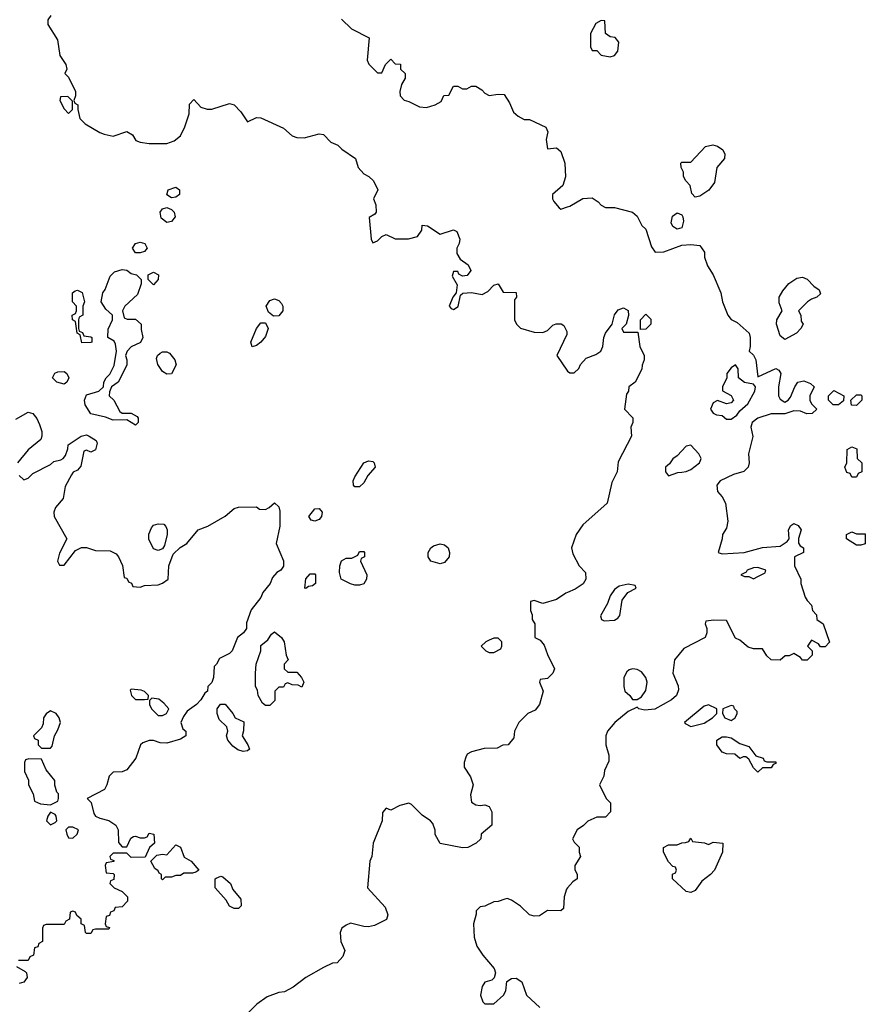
# Model space of a CAD drawing. Header units: inches. Extents: x 2380053 to 2584298, y 380219 to 546618.
# Tile 268 of 656: x 2457552 to 2461330, y 520690 to 525091. Entities that reach past the tile are written whole.
import ezdxf

# ---------------------------------------------------------------- set-up
doc = ezdxf.new("R2010")
doc.units = ezdxf.units.IN
doc.header["$MEASUREMENT"] = 0
doc.layers.add('C4552', color=7, linetype='Continuous')
doc.layers.add('C4562', color=7, linetype='Continuous')

msp = doc.modelspace()

# ---------------------------------------------------------------- linework, layer by layer
at = {"layer": 'C4552', "color": 2}
for points, elevation in [([(2457691.3, 525110), (2457678, 525090), (2457678, 525070), (2457720.7, 525000.7), (2457730.7, 524930.7), (2457758, 524890), (2457762, 524870), (2457754, 524850), (2457770, 524834), (2457802, 524770), (2457802, 524750), (2457794, 524730), (2457798, 524718), (2457811.1, 524711.1), (2457811, 524690), (2457821, 524650), (2457845.2, 524625.2), (2457910, 524586), (2457930, 524578.8), (2457970, 524571), (2458031.3, 524591.3), (2458056, 524576), (2458070.9, 524550.9), (2458090, 524542.8), (2458130, 524537.3), (2458210, 524537.3), (2458242, 524550), (2458270, 524571.3), (2458290, 524612), (2458309.2, 524670), (2458310, 524714), (2458330, 524734), (2458360.7, 524700.7), (2458390, 524690.8), (2458410, 524690.8), (2458490, 524716), (2458510, 524711), (2458539.8, 524679.8), (2458570, 524634), (2458610, 524654), (2458630, 524652), (2458730, 524606), (2458770, 524572), (2458790, 524564.7), (2458823.6, 524563.6), (2458890, 524581), (2458910, 524578), (2458942.8, 524542.8), (2458974, 524530), (2458991.6, 524511.6), (2459052, 524470), (2459064.7, 524430), (2459090, 524402), (2459112, 524390), (2459132, 524370), (2459152, 524330), (2459132, 524290), (2459143.6, 524263.6), (2459144.7, 524230), (2459138.8, 524221.2), (2459112.7, 524207.3), (2459122, 524110), (2459130, 524094), (2459150, 524102), (2459170, 524122), (2459190, 524131.3), (2459230, 524112), (2459288.4, 524111.6), (2459330, 524122), (2459348, 524150), (2459350, 524172), (2459374, 524170), (2459430, 524132), (2459490, 524151.3), (2459504.7, 524144.7), (2459518, 524110), (2459516, 524090), (2459504.7, 524070), (2459505.4, 524045.4), (2459519.8, 524019.8), (2459555.1, 523995.1), (2459567.3, 523970), (2459551.9, 523948.1), (2459530, 523945.2), (2459514, 523954), (2459510, 523966), (2459490, 523966), (2459484.7, 523944.7), (2459506, 523906), (2459502.8, 523870), (2459487.3, 523850), (2459471.3, 523810), (2459479.6, 523799.6), (2459490, 523796), (2459511.4, 523808.6), (2459520.7, 523859.3), (2459531.8, 523868.2), (2459570, 523871.7), (2459617.6, 523862.4), (2459644.1, 523875.9), (2459670, 523904.7), (2459690, 523911), (2459712.7, 523872.7), (2459770, 523872), (2459771.3, 523850), (2459762, 523838), (2459762, 523750), (2459772, 523730), (2459790, 523712), (2459850, 523694), (2459890, 523692), (2459910, 523702), (2459934.6, 523725.4), (2459948.9, 523731.1), (2459971.3, 523731.3), (2459983.6, 523723.6), (2459996.9, 523696.9), (2459996.9, 523683.1), (2459952, 523590), (2459999.6, 523519.6), (2460000, 523519.3)], 54), ([(2458990, 525094), (2459034, 525050), (2459114, 525010), (2459104.7, 524910), (2459111.6, 524891.6), (2459150, 524854), (2459170, 524854), (2459186, 524890), (2459210, 524914), (2459230, 524894), (2459252.7, 524892.7), (2459254, 524870), (2459274, 524850), (2459274, 524830), (2459258, 524802), (2459251, 524770), (2459251.3, 524750), (2459270, 524731.3), (2459290, 524726), (2459338, 524702), (2459370, 524698), (2459408.9, 524711.1), (2459434.6, 524725.4), (2459447.3, 524752.7), (2459470, 524754), (2459490, 524794), (2459510, 524794), (2459530, 524782), (2459550, 524782), (2459570, 524794), (2459590, 524794), (2459616.9, 524776.9), (2459630, 524762), (2459650, 524752), (2459690, 524758), (2459716, 524756), (2459739.8, 524719.8), (2459758, 524678), (2459779.6, 524659.6), (2459805.4, 524645.4), (2459830, 524644.7), (2459902, 524610), (2459911.3, 524590), (2459904, 524556), (2459910, 524514), (2459950, 524518), (2459970, 524502), (2459987.7, 524450), (2459991.1, 524388.9), (2459978, 524350), (2459932, 524310), (2459932, 524290), (2459938, 524278), (2459962, 524250), (2459970, 524244.7), (2460000, 524254.7)], 58), ([(2457534, 523306), (2457590, 523336), (2457610, 523331), (2457628.1, 523308.1), (2457641.1, 523281.1), (2457651, 523250), (2457651.3, 523230), (2457646, 523214), (2457590, 523168), (2457542, 523110)], 50), ([(2457550, 523054), (2457570, 523034), (2457590, 523042), (2457610, 523062), (2457690, 523102), (2457704, 523116), (2457736.4, 523123.6), (2457746, 523130), (2457756.4, 523143.6), (2457767.3, 523172.7), (2457768, 523190), (2457826, 523230), (2457850, 523234.8), (2457862, 523230), (2457894, 523210), (2457898, 523198), (2457890, 523168), (2457870, 523158), (2457850, 523166), (2457838, 523162), (2457825.4, 523094.6), (2457810, 523078), (2457791.6, 523068.4), (2457783.6, 523056.4), (2457755.3, 523004.7), (2457746, 522950), (2457711.3, 522910), (2457704.7, 522890), (2457706, 522870), (2457762, 522770), (2457730, 522706), (2457721, 522670), (2457730, 522652), (2457750, 522652), (2457802, 522718), (2457828.4, 522731.6), (2457850, 522731.3), (2457890, 522718), (2457956.9, 522716.9), (2457983.6, 522703.6), (2457994, 522690), (2458011.6, 522651.6), (2458018, 522598), (2458030, 522594), (2458038, 522578), (2458052, 522572), (2458058, 522558), (2458090, 522554), (2458110, 522562), (2458170, 522564.7), (2458190, 522572), (2458215.3, 522590), (2458218, 522650), (2458238, 522702), (2458268.9, 522731.1), (2458298, 522750), (2458350, 522811), (2458392.9, 522827.1), (2458470, 522871.3), (2458510, 522906), (2458530, 522911.3), (2458610, 522914), (2458623.6, 522903.6), (2458650, 522902), (2458666, 522910), (2458690, 522932), (2458710, 522914), (2458714.8, 522894.8), (2458713.7, 522826.3), (2458698, 522750), (2458730, 522672), (2458730, 522648), (2458718, 522630), (2458700.7, 522619.3), (2458682, 522598), (2458671, 522570), (2458638, 522530), (2458630, 522508), (2458586.4, 522453.6), (2458565.4, 522394.6), (2458564.7, 522370), (2458551.3, 522350), (2458524.7, 522330), (2458502, 522270), (2458490, 522258), (2458444.7, 522235.3), (2458432, 522210), (2458421, 522199), (2458418, 522150), (2458410, 522128), (2458392, 522110), (2458390.8, 522089.2), (2458379.6, 522080.4), (2458362, 522050), (2458342, 522030), (2458299.6, 522000.4), (2458283.6, 521976.4), (2458271.3, 521950), (2458280.7, 521920.7), (2458294, 521910), (2458294, 521890), (2458270, 521875.3), (2458210, 521857.2), (2458179, 521859), (2458150, 521868.7), (2458130, 521868.7), (2458102, 521858), (2458091.1, 521848.9), (2458071.3, 521790), (2458030, 521738), (2458010, 521728.7), (2457970, 521728), (2457951.1, 521708.9), (2457941, 521670), (2457930.7, 521649.3), (2457854, 521610), (2457871.6, 521591.6), (2457882.8, 521542.8), (2457890.9, 521530.9), (2457910, 521521), (2457950.8, 521510.8), (2457982, 521490), (2457992, 521470), (2457992.7, 521412.7), (2458010, 521394), (2458030, 521394), (2458048.4, 521431.6), (2458060.4, 521439.6), (2458070, 521442), (2458090, 521434), (2458110, 521434), (2458122, 521438), (2458130, 521454), (2458152, 521450), (2458154, 521410), (2458132, 521390), (2458112.7, 521347.3), (2458050, 521346), (2458030, 521366), (2457970, 521366), (2457954, 521350), (2457958, 521338), (2457972.7, 521332.7), (2457972.7, 521327.3), (2457938, 521322), (2457934, 521310), (2457938, 521278), (2457970, 521274), (2457974, 521270), (2457972.7, 521247.3), (2457958, 521242), (2457954, 521230), (2457974, 521210), (2458010, 521194), (2458022, 521182), (2458034, 521170), (2458034, 521150), (2458010, 521126), (2457978, 521122), (2457972.7, 521107.3), (2457958, 521102), (2457952.7, 521087.3), (2457938, 521082), (2457934, 521050), (2457938, 521038), (2457952.7, 521032.7), (2457950, 521026), (2457890, 521026), (2457878, 521022), (2457870, 521006), (2457850, 521006), (2457846, 521010), (2457842, 521042), (2457826, 521050), (2457826, 521070), (2457807.3, 521087.3), (2457802, 521102), (2457790, 521106), (2457778, 521102), (2457774, 521070), (2457758, 521062), (2457750, 521046), (2457670, 521046), (2457658, 521042), (2457654, 521030), (2457654, 520970), (2457638, 520962), (2457632.7, 520947.3), (2457618, 520942), (2457614, 520910), (2457598, 520902), (2457590, 520886), (2457546, 520886)], 50), ([(2460000, 522530.7), (2459992.5, 522527.5), (2459950, 522499), (2459890, 522482), (2459850, 522495.3), (2459834, 522490), (2459834, 522450), (2459842, 522430), (2459842, 522410), (2459854, 522390), (2459854, 522330), (2459876.9, 522316.9), (2459895.3, 522295.3), (2459910, 522254), (2459942, 522190), (2459934, 522170), (2459910, 522146), (2459878, 522142), (2459874, 522130), (2459891.3, 522090), (2459874.8, 522030), (2459855.5, 522004.5), (2459822, 521990), (2459782, 521950), (2459762, 521910), (2459759.6, 521880.4), (2459734, 521850), (2459710, 521848), (2459684.7, 521835.3), (2459627.1, 521832.9), (2459570, 521818), (2459551.6, 521808.4), (2459545.4, 521794.6), (2459538, 521770), (2459538, 521750), (2459566.4, 521706.4), (2459578, 521670), (2459565.4, 521625.4), (2459570, 521594), (2459590, 521582), (2459610, 521578), (2459630, 521582), (2459650, 521574), (2459662, 521550), (2459662, 521490), (2459614, 521450), (2459612, 521430), (2459592, 521410), (2459554, 521390), (2459530, 521388.7), (2459430, 521408), (2459408.9, 521448.9), (2459408.4, 521468.4), (2459398, 521498), (2459388, 521510), (2459350, 521535.3), (2459303.1, 521583.1), (2459290, 521588.7), (2459250, 521578), (2459210, 521558), (2459190, 521566), (2459172.7, 521547.3), (2459171.3, 521510), (2459131.3, 521410), (2459124.7, 521350), (2459116, 521330), (2459106, 521210), (2459184.6, 521124.6), (2459196.3, 521090), (2459190.7, 521069.3), (2459137.7, 521042.3), (2459110, 521035.8), (2459090, 521036.9), (2459030, 521052.7), (2459010, 521044), (2458991.3, 521030), (2458984, 521010), (2458987.3, 520970), (2459004, 520930), (2458996.1, 520903.9), (2458970, 520875.3), (2458950, 520874), (2458910, 520854), (2458830, 520809), (2458773.7, 520766.3), (2458734.4, 520745.6), (2458710, 520742), (2458656.9, 520723.1), (2458612, 520690), (2458551.3, 520630)], 54), ([(2460000, 521210), (2459995.3, 521204.7), (2459984.7, 521170), (2459982, 521118), (2459970, 521108), (2459910, 521108.7), (2459874.4, 521085.6), (2459850, 521084), (2459830, 521089), (2459790, 521128.7), (2459750, 521155.3), (2459730, 521162), (2459719.6, 521160.4), (2459690, 521148.7), (2459670, 521148), (2459630, 521128), (2459610, 521126), (2459592, 521108), (2459592, 521092), (2459578.8, 521050), (2459582.8, 520990), (2459594.8, 520950), (2459620.7, 520910), (2459671.3, 520850), (2459678, 520830), (2459671.6, 520808.4), (2459662, 520798), (2459630, 520788), (2459618, 520770), (2459611.3, 520730), (2459621.4, 520701.4), (2459630, 520691.3), (2459670, 520691.3), (2459714, 520730), (2459724, 520750), (2459728.9, 520791.1), (2459750, 520804.7), (2459770, 520806), (2459794.8, 520790), (2459816, 520730), (2459876.1, 520676.1)], 58), ([(2457538, 520858), (2457576.9, 520836.9), (2457582, 520830), (2457584.7, 520810), (2457570, 520789), (2457550, 520782)], 50)]:
    msp.add_lwpolyline(points, dxfattribs=dict(at, elevation=elevation))
for points, elevation in [([(2457767.3, 524747.3), (2457734, 524746), (2457732, 524730), (2457750, 524692), (2457770, 524672), (2457788, 524690), (2457787.3, 524727.3)], 54), ([(2458230, 524294), (2458210, 524308.7), (2458215.3, 524330), (2458250, 524342.8), (2458266, 524330), (2458266, 524310), (2458250, 524297.2)], 50), ([(2458210, 524184), (2458183.7, 524203.7), (2458179.3, 524230), (2458190, 524246), (2458210, 524251.3), (2458230, 524242.8), (2458242.8, 524230), (2458246, 524210), (2458230, 524188.7)], 50), ([(2458090, 524049), (2458069.4, 524049.4), (2458055.3, 524070), (2458069, 524091), (2458090, 524096), (2458110.7, 524090.7), (2458121, 524070), (2458110, 524055.3)], 50), ([(2458010, 523332), (2458050, 523332), (2458076.9, 523316.9), (2458082, 523310), (2458082, 523290), (2458070, 523278), (2458030, 523302), (2457970, 523301.2), (2457934.8, 523314.8), (2457870, 523329.2), (2457844, 523370), (2457842, 523390), (2457850, 523414), (2457906, 523430), (2457926, 523450), (2457928, 523470), (2457938, 523490), (2457954, 523506), (2457974.6, 523545.4), (2457984, 523610), (2457980.4, 523640.4), (2457974.6, 523654.6), (2457946, 523670), (2457947.3, 523707.3), (2457966, 523750), (2457966, 523770), (2457936.4, 523796.4), (2457915.3, 523830), (2457924, 523870), (2457934.5, 523885.5), (2457955.5, 523944.5), (2457975.5, 523964.5), (2458010, 523974.8), (2458030, 523970.8), (2458050, 523956), (2458074, 523950), (2458094, 523930), (2458094, 523910), (2458078, 523862), (2458022, 523810), (2458012, 523790), (2458018, 523758), (2458032.7, 523752.7), (2458070, 523752), (2458094, 523730), (2458094, 523706), (2458102, 523670), (2458091.3, 523648.7), (2458050, 523628), (2458032, 523610), (2458024.7, 523590), (2458031.3, 523570), (2458030, 523546), (2457992, 523470), (2457962, 523450), (2457952.7, 523427.3), (2457952, 523410), (2457972, 523390), (2457999.6, 523339.6)], 50), ([(2458150, 523906), (2458126, 523930), (2458126, 523950), (2458150, 523962), (2458172, 523950), (2458171.3, 523930)], 50), ([(2457830, 523646), (2457822, 523682), (2457808, 523690), (2457802, 523742), (2457788, 523750), (2457786, 523770), (2457802, 523778), (2457806, 523790), (2457806, 523810), (2457788, 523830), (2457788, 523870), (2457800.4, 523879.6), (2457810, 523882), (2457831.1, 523871.1), (2457842, 523830), (2457834, 523810), (2457834, 523770), (2457818, 523762), (2457814, 523750), (2457814, 523710), (2457818, 523698), (2457832, 523692), (2457838, 523678), (2457870, 523674), (2457874, 523670), (2457874, 523650), (2457870, 523648)], 50), ([(2458686.3, 523766.3), (2458664.1, 523784.1), (2458653.2, 523810), (2458670, 523836), (2458690, 523842.8), (2458710, 523836), (2458722, 523822), (2458727.3, 523810), (2458727.3, 523790), (2458710, 523766.6)], 50), ([(2458590, 523629), (2458584, 523650), (2458610, 523711.3), (2458630, 523736), (2458650, 523736), (2458662.8, 523710), (2458650, 523675.3), (2458630, 523649.2), (2458610, 523635.3)], 50), ([(2458210, 523506), (2458190, 523518), (2458169.1, 523549.1), (2458163.1, 523576.9), (2458168, 523590), (2458179, 523601), (2458190, 523606), (2458210, 523606), (2458221, 523601), (2458244.7, 523570), (2458251.1, 523548.9), (2458230, 523508)], 50), ([(2457750, 523462), (2457718, 523470), (2457698, 523490), (2457708.9, 523511.1), (2457723.1, 523516.9), (2457750, 523518), (2457762, 523510), (2457772, 523490), (2457762, 523470)], 50), ([(2459050, 523002.7), (2459043.7, 523010), (2459041.6, 523030), (2459050, 523046.8), (2459090, 523110.5), (2459110, 523119.3), (2459130, 523116.3), (2459136.3, 523110), (2459140.7, 523090), (2459106.7, 523053.3), (2459090, 523021.2), (2459070, 523002.7)], 50), ([(2458870, 522849.2), (2458854, 522854), (2458844, 522870), (2458870, 522904.7), (2458890, 522906), (2458902.8, 522890), (2458900.7, 522870), (2458890, 522857.2)], 50), ([(2458170, 522718), (2458150, 522726), (2458128.9, 522768.9), (2458128.9, 522791.1), (2458140.2, 522819.8), (2458149.1, 522830.9), (2458170, 522838), (2458195.3, 522835.3), (2458205.4, 522825.4), (2458211.3, 522810), (2458211.3, 522790), (2458198.8, 522741.2), (2458190, 522726)], 50), ([(2459430, 522658.4), (2459389, 522670), (2459377.2, 522690), (2459377.2, 522710), (2459389.5, 522730.5), (2459400.7, 522739.3), (2459430, 522747.3), (2459450, 522744), (2459466.8, 522730), (2459473, 522710), (2459470.5, 522690), (2459450, 522665.1)], 50), ([(2459050, 522562.7), (2459029.5, 522569.5), (2458988, 522590), (2458980.2, 522620.2), (2458982, 522650), (2458990, 522672), (2459010, 522684.7), (2459035.3, 522684.7), (2459062, 522698), (2459070, 522714), (2459090, 522714), (2459092, 522710), (2459092, 522690), (2459078, 522682), (2459074, 522670), (2459102.8, 522610), (2459100.7, 522590), (2459090, 522569.2), (2459070, 522562.7)], 50), ([(2458830, 522548), (2458826, 522550), (2458830, 522592), (2458850, 522614), (2458870, 522614), (2458874, 522610), (2458874, 522570), (2458859.6, 522560.4), (2458842, 522558)], 50), ([(2458750, 522174), (2458790, 522174), (2458810.9, 522150.9), (2458822, 522130), (2458812, 522108), (2458796.4, 522116.4), (2458770, 522118), (2458750, 522126), (2458738, 522122), (2458730, 522108), (2458710, 522108), (2458692, 522090), (2458691.6, 522048.4), (2458670, 522026), (2458650, 522026), (2458636.4, 522036.4), (2458618, 522070), (2458614.6, 522094.6), (2458606, 522110), (2458606, 522170), (2458608.7, 522210), (2458628.7, 522270), (2458630, 522294), (2458660.4, 522319.6), (2458676.4, 522343.6), (2458690, 522354), (2458722, 522330), (2458734, 522310), (2458742, 522250), (2458752, 522230), (2458734, 522210), (2458734, 522190)], 50), ([(2459690, 522326), (2459670, 522326), (2459650, 522318), (2459634, 522310), (2459614, 522290), (2459634, 522270), (2459650, 522262), (2459670, 522262), (2459702, 522278), (2459706, 522290), (2459706, 522310)], 54), ([(2458050, 522098), (2458045.4, 522094.6), (2458052, 522070), (2458070, 522052), (2458110, 522052), (2458126, 522054), (2458128, 522070), (2458110, 522088), (2458094, 522094)], 50), ([(2458142, 522058), (2458132, 522048), (2458131.3, 522030), (2458141, 522010), (2458170, 521981), (2458190, 521981), (2458208, 521990), (2458218, 522010), (2458196.5, 522036.5), (2458174, 522054)], 50), ([(2457690, 522002), (2457670, 521988), (2457658, 521970), (2457656.9, 521943.1), (2457650, 521926), (2457614, 521890), (2457618, 521878), (2457634, 521870), (2457634, 521850), (2457650, 521834), (2457690, 521834), (2457696.4, 521843.6), (2457708, 521890), (2457723.1, 521916.9), (2457734, 521950), (2457728.7, 521970), (2457715.3, 521990)], 50), ([(2458550, 521819), (2458526.8, 521826.8), (2458504.1, 521844.1), (2458482, 521870), (2458475.3, 521890), (2458482, 521910), (2458478, 521930), (2458443.2, 521963.2), (2458434, 521990), (2458434, 522010), (2458449.4, 522030.6), (2458470.6, 522030.6), (2458504.7, 521990), (2458514, 521970), (2458552.7, 521952.7), (2458551.6, 521911.6), (2458546, 521890), (2458571.3, 521850), (2458578, 521830), (2458570, 521822)], 50), ([(2457592.7, 521787.3), (2457578, 521782), (2457574, 521770), (2457574, 521730), (2457591.1, 521691.1), (2457592, 521670), (2457612, 521630), (2457618, 521598), (2457645.4, 521585.4), (2457690, 521582), (2457722, 521598), (2457726, 521610), (2457726, 521630), (2457718, 521638), (2457709, 521669), (2457708.7, 521690), (2457670, 521738), (2457650, 521786)], 50), ([(2457690, 521548), (2457678, 521530), (2457672, 521510), (2457690, 521492), (2457710, 521502), (2457718, 521510), (2457715.3, 521530), (2457710, 521538)], 50), ([(2457790, 521482), (2457770, 521482), (2457758, 521470), (2457762, 521450), (2457770, 521434), (2457790, 521432), (2457808, 521450), (2457815.3, 521470)], 50), ([(2458190, 521246), (2458186, 521250), (2458186, 521270), (2458175.3, 521275.3), (2458170, 521286), (2458156.4, 521296.4), (2458138, 521330), (2458164, 521356), (2458190, 521361), (2458210, 521358), (2458250, 521402), (2458270, 521392), (2458287.5, 521347.5), (2458318, 521330), (2458352, 521290), (2458339.6, 521280.4), (2458323.6, 521276.4), (2458284.7, 521275.3), (2458270, 521266), (2458250, 521266), (2458230, 521258), (2458202, 521258)], 50), ([(2458510, 521118), (2458488.9, 521128.9), (2458474.6, 521154.6), (2458426, 521210), (2458426, 521250), (2458430, 521254), (2458450, 521262), (2458459.6, 521259.6), (2458494, 521230), (2458503.6, 521203.6), (2458539.6, 521159.6), (2458542, 521130), (2458530, 521118)], 50)]:
    msp.add_lwpolyline(points, close=True, dxfattribs=dict(at, elevation=elevation))
at = {"layer": 'C4562', "color": 2}
for points, elevation in [([(2460150, 525088), (2460125.4, 525074.6), (2460102, 525030), (2460102, 524970), (2460110, 524954), (2460130, 524954), (2460150, 524932), (2460190, 524925.5), (2460210, 524931.3), (2460224, 524950), (2460229.3, 524990), (2460212, 525012), (2460190, 525014), (2460169, 525029), (2460166, 525086)], 62), ([(2460570, 524298), (2460554.6, 524314.6), (2460548, 524350), (2460528, 524370), (2460518, 524390), (2460518, 524410), (2460508, 524430), (2460506, 524450), (2460510, 524454), (2460550, 524454), (2460616.4, 524523.6), (2460649.1, 524530.9), (2460670, 524525.5), (2460693.4, 524510), (2460703, 524490), (2460700.7, 524470), (2460666.8, 524430), (2460656.3, 524363.7), (2460630.6, 524329.4), (2460590, 524302)], 58), ([(2460490, 524154.5), (2460470, 524166), (2460463, 524183), (2460467.9, 524212.1), (2460490, 524227.7), (2460510, 524218.8), (2460514.9, 524210), (2460518.4, 524190), (2460510, 524161.2)], 58), ([(2460970, 523662), (2460950, 523678), (2460934, 523730), (2460935.3, 523750), (2460958, 523790), (2460944.7, 523824.7), (2460945.2, 523850), (2460961, 523879), (2460988.2, 523911.8), (2461024.2, 523935.8), (2461050, 523940.5), (2461070.5, 523930.5), (2461099.6, 523899.6), (2461123.6, 523883.6), (2461130, 523866), (2461114, 523850), (2461090, 523842), (2461072, 523830), (2461032, 523790), (2461042, 523770), (2461043.6, 523743.6), (2461052, 523730), (2461042, 523710), (2461022, 523690)], 58), ([(2460326, 523706), (2460326, 523750), (2460350, 523774), (2460371.6, 523751.6), (2460372, 523730), (2460350, 523708)], 54), ([(2460750, 523548), (2460730, 523535.3), (2460711.3, 523510), (2460711, 523490), (2460691.3, 523450), (2460692, 523432), (2460730, 523410.8), (2460741, 523390), (2460730, 523379), (2460710, 523374), (2460670, 523388.7), (2460650, 523378), (2460638, 523350), (2460650, 523332), (2460664.7, 523324.7), (2460690, 523321), (2460710, 523304.7), (2460730, 523306), (2460756.5, 523323.5), (2460770, 523342), (2460805.6, 523374.4), (2460837.2, 523430), (2460839, 523450), (2460830, 523462), (2460790, 523469.4), (2460764, 523490), (2460762, 523530)], 58), ([(2461210, 523368.7), (2461186, 523370), (2461166, 523390), (2461166, 523410), (2461190, 523434), (2461234, 523410), (2461232.7, 523387.3)], 58), ([(2461290, 523366), (2461268, 523368), (2461266, 523390), (2461290, 523414), (2461310, 523414), (2461314, 523410), (2461314, 523390)], 58), ([(2460550, 523189.2), (2460530, 523184), (2460490, 523142), (2460470, 523128), (2460454.8, 523105.2), (2460438, 523090), (2460438, 523070), (2460450, 523052), (2460492.5, 523067.5), (2460510, 523068), (2460530, 523070.8), (2460550, 523081), (2460588.7, 523110), (2460595.5, 523124.5), (2460597.2, 523130), (2460586, 523150)], 58), ([(2461270, 523046), (2461262, 523062), (2461247.3, 523067.3), (2461238, 523090), (2461248, 523110), (2461249, 523170), (2461270, 523182), (2461292.7, 523172.7), (2461294, 523130), (2461314, 523110), (2461314, 523070), (2461298, 523062), (2461290, 523046)], 58), ([(2461290, 522792), (2461330, 522792), (2461330, 522748.7), (2461310, 522742), (2461290, 522742), (2461246, 522770), (2461246, 522790), (2461270, 522802)], 58), ([(2460850, 522642), (2460830, 522641.2), (2460802, 522630), (2460798, 522622), (2460774, 522610), (2460790, 522602), (2460810, 522602), (2460830, 522592), (2460850, 522602), (2460882, 522618), (2460886, 522630)], 58), ([(2460270, 522568), (2460230, 522559), (2460210, 522544), (2460190, 522515.3), (2460178, 522482), (2460146.4, 522426.4), (2460152, 522410), (2460164, 522404), (2460210, 522406.8), (2460224.7, 522415.3), (2460232.9, 522427.1), (2460243.7, 522496.3), (2460268.9, 522531.1), (2460306, 522550), (2460302, 522562)], 58), ([(2460290, 522189.2), (2460274.8, 522185.2), (2460264.5, 522175.5), (2460251, 522150), (2460250.8, 522110), (2460256, 522090), (2460278, 522070), (2460290, 522052), (2460310, 522052), (2460330, 522064.7), (2460350, 522092), (2460355.6, 522130), (2460349.4, 522150), (2460330, 522176), (2460310, 522186)], 58), ([(2460630, 522028), (2460610, 522022), (2460522, 521950), (2460524.7, 521944.7), (2460550, 521932), (2460610, 521946), (2460648, 521970), (2460666, 521990), (2460666, 522010)], 62), ([(2460730, 522026), (2460694, 522010), (2460692, 521990), (2460702, 521970), (2460730, 521958), (2460748, 521970), (2460758, 521990), (2460758, 521998), (2460746, 522010), (2460742, 522022)], 62), ([(2460890, 521774), (2460930, 521774), (2460930, 521766), (2460918, 521762), (2460910, 521746), (2460870, 521746), (2460850, 521728), (2460830, 521746), (2460810, 521786), (2460796.4, 521796.4), (2460783.6, 521796.4), (2460770, 521788), (2460747.3, 521807.3), (2460710, 521808.7), (2460690, 521817.2), (2460667, 521850), (2460666.6, 521870), (2460690, 521885.5), (2460710, 521886), (2460730, 521880.4), (2460770, 521854.8), (2460810, 521842), (2460841, 521801), (2460874, 521790), (2460878, 521778)], 58), ([(2460630, 521404.7), (2460650, 521414), (2460694, 521410), (2460692, 521370), (2460656, 521290), (2460638, 521270), (2460599.8, 521240.2), (2460570, 521199), (2460550, 521189.3), (2460530, 521194), (2460468.7, 521250), (2460468.7, 521271.3), (2460482, 521278), (2460486, 521290), (2460482, 521302), (2460470, 521306), (2460450, 521326), (2460428.7, 521370), (2460429.1, 521390.9), (2460450, 521402), (2460490, 521402), (2460510, 521412), (2460527.3, 521412.7), (2460542, 521418), (2460550, 521432), (2460558, 521418), (2460612, 521412)], 58)]:
    msp.add_lwpolyline(points, close=True, dxfattribs=dict(at, elevation=elevation))
for points, elevation in [([(2460000, 524254.7), (2460010, 524258), (2460068.4, 524291.6), (2460110, 524294), (2460136.9, 524276.9), (2460150, 524262), (2460170, 524252), (2460210, 524252), (2460290, 524231.3), (2460310, 524212), (2460331.6, 524171.6), (2460350, 524154), (2460375.3, 524075.3), (2460391.3, 524051.3), (2460430, 524054), (2460510, 524082.8), (2460550, 524086.8), (2460590, 524082), (2460611.6, 524051.6), (2460612, 524030), (2460624.7, 523990), (2460650.8, 523950.8), (2460684.7, 523870), (2460691.3, 523830), (2460716, 523770), (2460730, 523751.3), (2460756.8, 523736.8), (2460811.3, 523690), (2460816, 523670), (2460816, 523630), (2460811.3, 523610), (2460830, 523591.3), (2460840.5, 523570), (2460850, 523494), (2460930, 523531.3), (2460943.6, 523523.6), (2460952, 523510), (2460942, 523450), (2460942, 523410), (2460950, 523394), (2460970, 523382), (2460986, 523390), (2460996.4, 523403.6), (2461015.3, 523450), (2461029.2, 523470.8), (2461056, 523476), (2461085.4, 523465.4), (2461102, 523450), (2461082, 523410), (2461082, 523390), (2461090, 523374), (2461114, 523350), (2461092, 523330), (2461069.1, 523329.1), (2461040.4, 523340.4), (2461010, 523342), (2460970, 523328.7), (2460910, 523328.7), (2460850.6, 523309.4), (2460824.7, 523290), (2460818.8, 523270), (2460827.1, 523227.1), (2460808, 523150), (2460810.6, 523110), (2460806.8, 523090), (2460787.9, 523072.1), (2460741.6, 523058.4), (2460682, 523030), (2460666, 523010), (2460670, 522982), (2460690, 522958), (2460704.9, 522930), (2460716.3, 522850), (2460710, 522818), (2460691.3, 522790), (2460691, 522770), (2460672, 522710), (2460690, 522704), (2460788.6, 522708.6), (2460870, 522732), (2460950, 522738), (2460980.9, 522759.1), (2460989.2, 522770), (2460987.3, 522810), (2460997.2, 522830), (2461010, 522839.1), (2461030.4, 522830.4), (2461043, 522810), (2461031.6, 522771.6), (2461031.6, 522751.6), (2461039.6, 522739.6), (2461054, 522730), (2461054, 522710), (2461014, 522690), (2461014, 522650), (2461042, 522590), (2461042, 522570), (2461062, 522510), (2461070, 522494), (2461090, 522474), (2461094, 522450), (2461112, 522430), (2461114, 522410), (2461142, 522390), (2461170, 522308), (2461150, 522288), (2461130, 522288), (2461120.4, 522300.4), (2461090, 522318), (2461072, 522290), (2461092, 522270), (2461092, 522250), (2461070, 522228), (2461050, 522228.7), (2461040.4, 522240.4), (2461010, 522258), (2460990, 522248), (2460972.7, 522247.3), (2460950, 522228.7), (2460910, 522229), (2460890, 522248), (2460870, 522278), (2460830, 522279), (2460806, 522286), (2460770, 522318), (2460750, 522326), (2460710, 522406), (2460652.7, 522407.3), (2460618, 522402), (2460614, 522390), (2460622, 522370), (2460622, 522350), (2460614, 522330), (2460519.6, 522280.4), (2460478, 522230), (2460470.8, 522170), (2460493.4, 522113.4), (2460495.6, 522095.6), (2460486, 522070), (2460464, 522050), (2460390, 522009.6), (2460344.8, 522004.8), (2460318, 522010), (2460310, 522018), (2460270, 521999), (2460210.9, 521949.1), (2460178, 521910), (2460171.3, 521890), (2460171.3, 521850), (2460183.6, 521803.6), (2460183.6, 521776.4), (2460165.4, 521734.6), (2460162, 521710), (2460142, 521670), (2460172, 521610), (2460191.3, 521590), (2460192, 521550), (2460170, 521526), (2460130, 521526), (2460090, 521508), (2460071.1, 521488.9), (2460042, 521470), (2460022, 521430), (2460030, 521414), (2460052, 521392), (2460052, 521370), (2460058, 521350), (2460032, 521310), (2460032.7, 521292.7), (2460042, 521270), (2460042, 521250), (2460023.5, 521236.5), (2460000, 521210)], 58), ([(2460000, 523519.3), (2460010, 523512), (2460030, 523512), (2460050, 523531.3), (2460058, 523550), (2460082.6, 523577.4), (2460126.3, 523593.7), (2460148.7, 523610), (2460158, 523630), (2460162, 523670), (2460169, 523690), (2460199, 523730), (2460210, 523771.3), (2460226, 523794), (2460250, 523802.8), (2460271, 523791), (2460271.3, 523768.7), (2460262, 523730), (2460242, 523710), (2460250, 523694), (2460314, 523694), (2460322, 523630), (2460342, 523590), (2460342, 523570), (2460332.7, 523547.3), (2460331.6, 523528.4), (2460302, 523470), (2460274, 523450), (2460272, 523430), (2460263.6, 523416.4), (2460254, 523350), (2460291.6, 523311.6), (2460291.3, 523290), (2460282, 523270), (2460284.7, 523230), (2460225.4, 523114.6), (2460221, 523070), (2460198, 523022), (2460176, 522930), (2460067.5, 522832.5), (2460038, 522790), (2460018, 522730), (2460023.6, 522703.6), (2460052, 522650), (2460079.6, 522619.6), (2460082, 522590), (2460070, 522568.7), (2460034.4, 522545.6), (2460000, 522530.7)], 54)]:
    msp.add_lwpolyline(points, dxfattribs=dict(at, elevation=elevation))

doc.saveas('drawing.dxf')
